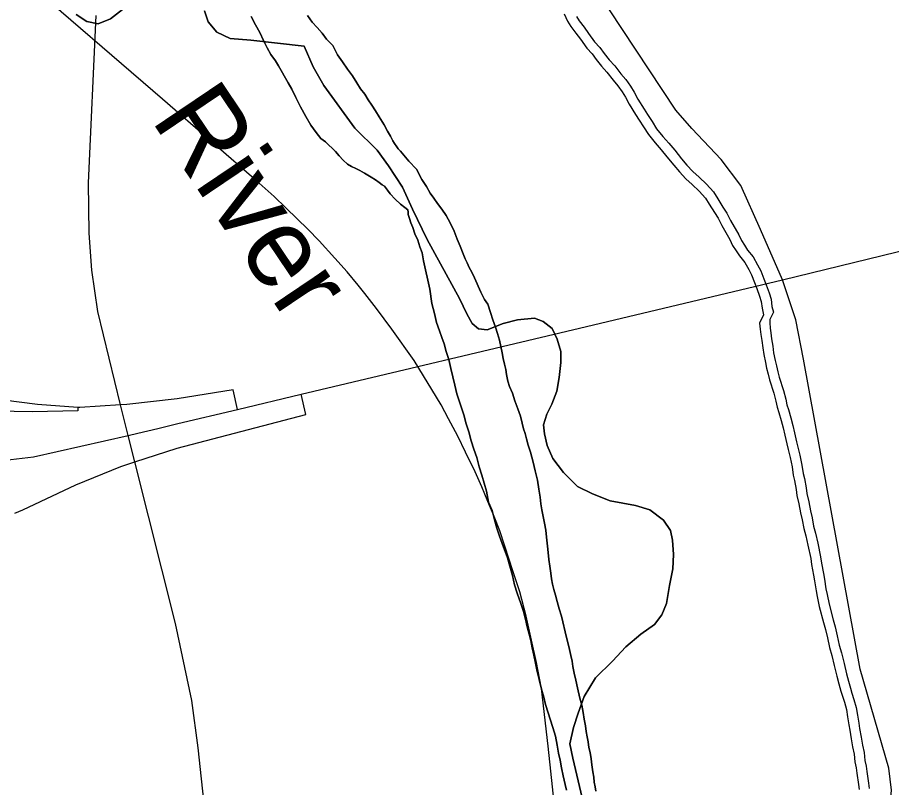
# Model space of a CAD drawing. Extents: x 2010165 to 2382125, y 1060529 to 1407316.
# Drawn here: x 2203970 to 2208326, y 1240694 to 1244530 of the extents above; entities that cross this region are included whole.
import ezdxf

# ---------------------------------------------------------------- set-up
doc = ezdxf.new("R2010")
doc.units = 0
for name, color, linetype in [('GM_X_City_Street', 7, 'Continuous'), ('GM_X_Corporation', 7, 'Continuous'), ('GM_X_Interchange_Ramps', 7, 'Continuous'), ('GM_X_Interstate_Route', 7, 'Continuous'), ('GM_X_Major_River', 7, 'Continuous'), ('GM_X_Major_River_Text', 7, 'Continuous'), ('GM_X_Minor_River', 7, 'Continuous'), ('GM_X_Rail_Line', 7, 'Continuous'), ('GM_X_State_Route', 7, 'Continuous')]:
    doc.layers.add(name, color=color, linetype=linetype)

msp = doc.modelspace()

# ---------------------------------------------------------------- linework, layer by layer
at = {"layer": 'GM_X_City_Street'}
msp.add_lwpolyline([(2208125.1, 1238430.2), (2208126.3, 1238476.3), (2208149.8, 1238877.6), (2208235.8, 1239744.8), (2208324.7, 1240680.3), (2208312.9, 1240790.3), (2208168.7, 1241283.1), (2207887.8, 1242827.5), (2207849.5, 1243023.9), (2207782.4, 1243222.7), (2207672.3, 1243474.2), (2207574.1, 1243692.2), (2207475.9, 1243821.5), (2207329.8, 1243977.2), (2207250.8, 1244068.2), (2206852.3, 1244672.3), (2206682.1, 1244927.7)], dxfattribs=at)
at = {"layer": 'GM_X_Corporation'}
for points in [[(2204263.1, 1244544.7), (2204315.5, 1244509.2), (2204371.7, 1244497.7), (2204433.5, 1244522.4), (2204508.9, 1244581.4)], [(2204508.9, 1244581.4), (2204433.5, 1244522.4), (2204371.7, 1244497.7), (2204315.5, 1244509.2), (2204263.1, 1244544.7)], [(2204901.5, 1244563.5), (2204920.1, 1244507.5), (2204962.7, 1244455.8), (2205029.1, 1244424.4), (2205133.3, 1244417.5), (2205397.9, 1244386.2), (2205443.1, 1244284.4), (2205496.1, 1244190.7), (2205650.6, 1243977.7), (2205761.9, 1243868.5), (2205818.8, 1243790.9), (2205888.1, 1243685.3), (2205939.3, 1243575.6), (2206011, 1243423.9), (2206172.4, 1243130.7), (2206209.3, 1243052.9), (2206235.8, 1243005), (2206268.2, 1242979.3), (2206310.3, 1242973.7), (2206390, 1243004.7), (2206461.9, 1243023.5), (2206545.8, 1243032.4), (2206590.1, 1243014.8), (2206634.5, 1242981.2), (2206659.1, 1242927.3), (2206677.8, 1242865.3), (2206678.4, 1242811.1), (2206669.2, 1242736.8), (2206657.9, 1242668.5), (2206632.6, 1242604.1), (2206607.2, 1242553.7), (2206591.7, 1242501.3), (2206596.2, 1242455.3), (2206608.9, 1242397.2), (2206637.6, 1242333.4), (2206690.4, 1242263.7), (2206761.2, 1242194.3), (2206835.7, 1242156.9), (2206924.2, 1242121.8), (2207050.6, 1242099), (2207120.9, 1242077.7), (2207189.5, 1242026.3), (2207224.1, 1241974.5), (2207234.6, 1241926.5), (2207239.4, 1241854.3), (2207236.2, 1241784.1), (2207219.1, 1241699.6), (2207204.1, 1241611.2), (2207180.7, 1241554.8), (2207145.2, 1241506.3), (2207075.6, 1241457.4), (2207002.2, 1241394.5), (2206935, 1241323.6), (2206849.8, 1241240.5), (2206794.8, 1241147.6), (2206763.6, 1241065), (2206740.4, 1240992.6), (2206723.3, 1240912.2), (2206738.1, 1240840.1), (2206826.3, 1240466)], [(2206826.3, 1240466), (2206738.1, 1240840.1), (2206723.3, 1240912.2), (2206740.4, 1240992.6), (2206763.6, 1241065), (2206794.8, 1241147.6), (2206849.8, 1241240.5), (2206935, 1241323.6), (2207002.2, 1241394.5), (2207075.6, 1241457.4), (2207145.2, 1241506.3), (2207180.7, 1241554.8), (2207204.1, 1241611.2), (2207219.1, 1241699.6), (2207236.2, 1241784.1), (2207239.4, 1241854.3), (2207234.6, 1241926.5), (2207224.1, 1241974.5), (2207189.5, 1242026.3), (2207120.9, 1242077.7), (2207050.6, 1242099), (2206924.2, 1242121.8), (2206835.7, 1242156.9), (2206761.2, 1242194.3), (2206690.4, 1242263.7), (2206637.6, 1242333.4), (2206608.9, 1242397.2), (2206596.2, 1242455.3), (2206591.7, 1242501.3), (2206607.2, 1242553.7), (2206632.6, 1242604.1), (2206657.9, 1242668.5), (2206669.2, 1242736.8), (2206678.4, 1242811.1), (2206677.8, 1242865.3), (2206659.1, 1242927.3), (2206634.5, 1242981.2), (2206590.1, 1243014.8), (2206545.8, 1243032.4), (2206461.9, 1243023.5), (2206390, 1243004.7), (2206310.3, 1242973.7), (2206268.2, 1242979.3), (2206235.8, 1243005), (2206209.3, 1243052.9), (2206172.4, 1243130.7), (2206011, 1243423.9), (2205939.3, 1243575.6), (2205888.1, 1243685.3), (2205818.8, 1243790.9), (2205761.9, 1243868.5), (2205650.6, 1243977.7), (2205496.1, 1244190.7), (2205443.1, 1244284.4), (2205397.9, 1244386.2), (2205133.3, 1244417.5), (2205029.1, 1244424.4), (2204962.7, 1244455.8), (2204920.1, 1244507.5), (2204901.5, 1244563.5)]]:
    msp.add_lwpolyline(points, dxfattribs=at)
at = {"layer": 'GM_X_Interchange_Ramps'}
for points in [[(2205066.3, 1242577.5), (2205044.2, 1242674.5), (2204766.1, 1242630.3), (2204514.8, 1242602.2), (2204483.8, 1242600.1), (2204280.5, 1242586.8), (2204271.5, 1242587.4), (2204069, 1242601.5), (2203900.1, 1242624), (2203770.1, 1242664.3), (2203656, 1242725.5), (2203557.7, 1242807.5), (2203475.8, 1242906.2), (2203416.6, 1243006), (2203375.4, 1243110.3), (2203351.1, 1243212.8), (2203336, 1243308.2), (2203338, 1243430.8), (2203349.2, 1243546.5), (2203376.3, 1243682.9), (2203417.8, 1243896), (2203428.2, 1243939.8), (2203511.6, 1244288.3), (2203451.1, 1244305)], [(2203956.9, 1242060.3), (2203996.5, 1242077.7), (2204261.6, 1242202.5), (2204484.6, 1242293.3), (2204554.4, 1242315.9), (2204766.4, 1242384.5), (2205406.5, 1242552.9), (2205384.4, 1242653)], [(2204271.5, 1242587.4), (2204270.4, 1242570.3), (2204044.6, 1242566.1), (2203583.8, 1242574.3)]]:
    msp.add_lwpolyline(points, dxfattribs=at)
at = {"layer": 'GM_X_Interstate_Route'}
for points in [[(2206771, 1242982.4), (2207782.4, 1243222.7), (2209490.4, 1243639.5)], [(2205384.4, 1242653), (2206771, 1242982.4)], [(2204768.9, 1242506.8), (2205066.3, 1242577.5), (2205384.4, 1242653)], [(2204570.6, 1242459.7), (2204669.7, 1242483.2)], [(2204669.7, 1242483.2), (2204768.9, 1242506.8)], [(2202590.5, 1242385.8), (2202593.7, 1242385.1), (2202612.4, 1242380.9), (2202675, 1242367.1), (2202722.7, 1242360.5), (2202743.5, 1242357.7), (2203098.5, 1242308.4), (2203427.9, 1242294.2), (2203766.2, 1242307.3), (2204049.2, 1242342), (2204521.1, 1242447.9), (2204570.6, 1242459.7)]]:
    msp.add_lwpolyline(points, dxfattribs=at)
at = {"layer": 'GM_X_Major_River'}
for points in [[(2205133.9, 1244535.4), (2205156.5, 1244493.6), (2205177, 1244455.7), (2205195.6, 1244415.8), (2205214.2, 1244377.9)], [(2205214.2, 1244377.9), (2205195.6, 1244415.8), (2205177, 1244455.7), (2205156.5, 1244493.6), (2205133.9, 1244535.4)], [(2206727, 1241352.2), (2206720.6, 1241382.2), (2206714.2, 1241410.2), (2206705.8, 1241442.2), (2206680.3, 1241548.2), (2206669.7, 1241584.2), (2206659.2, 1241620.2), (2206650.8, 1241652.2), (2206642.4, 1241680.2), (2206636, 1241706.2), (2206631.6, 1241734.3), (2206627.2, 1241762.3), (2206622.7, 1241796.4), (2206618.3, 1241830.4), (2206613.8, 1241864.5), (2206611.3, 1241896.6), (2206606.7, 1241940.7), (2206602.2, 1241976.7), (2206595.7, 1242010.8), (2206589.3, 1242044.8), (2206582.8, 1242076.8), (2206578.4, 1242106.8), (2206573.9, 1242140.9), (2206567.4, 1242181), (2206560.7, 1242225), (2206550.1, 1242271.1), (2206539.5, 1242315.1), (2206526.8, 1242365.1), (2206514.3, 1242399), (2206505.8, 1242431.1), (2206499.4, 1242457.1), (2206491.1, 1242481), (2206484.7, 1242509), (2206476.2, 1242543.1), (2206463.7, 1242581), (2206449.1, 1242621), (2206436.5, 1242658.9), (2206422.1, 1242690.9), (2206413.7, 1242718.9), (2206407.2, 1242750.9), (2206402.8, 1242776.9), (2206396.5, 1242802.9), (2206390.1, 1242831), (2206385.7, 1242859), (2206379.2, 1242891), (2206372.8, 1242923.1), (2206362.3, 1242955), (2206351.9, 1242987), (2206339.3, 1243023), (2206326.8, 1243060.9), (2206314.2, 1243100.9), (2206297.8, 1243124.8), (2206287.6, 1243144.8), (2206279.3, 1243160.7), (2206248.3, 1243232.6), (2206233.8, 1243260.5), (2206221.5, 1243284.4), (2206211.1, 1243308.4), (2206200.8, 1243328.3), (2206190.5, 1243352.3), (2206175.9, 1243390.2), (2206161.4, 1243426.2), (2206146.8, 1243466.1), (2206126.2, 1243506), (2206105.7, 1243543.9), (2206085.2, 1243575.7), (2206062.8, 1243603.6), (2206044.4, 1243629.4), (2206026, 1243655.3), (2206007.5, 1243687.1), (2205984.9, 1243723), (2205958.2, 1243774.8), (2205919.5, 1243814.5), (2205895.1, 1243844.3), (2205878.8, 1243864.2), (2205866.6, 1243876.1), (2205860.4, 1243886), (2205848.2, 1243901.9), (2205840, 1243915.9), (2205829.6, 1243937.8), (2205813.3, 1243963.7), (2205796.8, 1243995.6), (2205772.2, 1244035.5), (2205753.7, 1244065.3), (2205735.3, 1244093.2), (2205716.9, 1244119.1), (2205700.5, 1244147), (2205680.1, 1244174.8), (2205661.6, 1244204.7), (2205639.1, 1244238.5), (2205614.6, 1244272.3), (2205590, 1244308.2), (2205565.5, 1244344), (2205540.8, 1244389.8), (2205510.3, 1244421.6), (2205487.8, 1244451.4), (2205463.4, 1244479.2), (2205439, 1244507), (2205414.5, 1244538.8)], [(2205414.5, 1244538.8), (2205439, 1244507), (2205463.4, 1244479.2), (2205487.8, 1244451.4), (2205510.3, 1244421.6), (2205540.8, 1244389.8), (2205565.5, 1244344), (2205590, 1244308.2), (2205614.6, 1244272.3), (2205639.1, 1244238.5), (2205661.6, 1244204.7), (2205680.1, 1244174.8), (2205700.5, 1244147), (2205716.9, 1244119.1), (2205735.3, 1244093.2), (2205753.7, 1244065.3), (2205772.2, 1244035.5), (2205796.8, 1243995.6), (2205813.3, 1243963.7), (2205829.6, 1243937.8), (2205840, 1243915.9), (2205848.2, 1243901.9), (2205860.4, 1243886), (2205866.6, 1243876.1), (2205878.8, 1243864.2), (2205895.1, 1243844.3), (2205919.5, 1243814.5), (2205958.2, 1243774.8), (2205984.9, 1243723), (2206007.5, 1243687.1), (2206026, 1243655.3), (2206044.4, 1243629.4), (2206062.8, 1243603.6), (2206085.2, 1243575.7), (2206105.7, 1243543.9), (2206126.2, 1243506), (2206146.8, 1243466.1), (2206161.4, 1243426.2), (2206175.9, 1243390.2), (2206190.5, 1243352.3), (2206200.8, 1243328.3), (2206211.1, 1243308.4), (2206221.5, 1243284.4), (2206233.8, 1243260.5), (2206248.3, 1243232.6), (2206279.3, 1243160.7), (2206287.6, 1243144.8), (2206297.8, 1243124.8), (2206314.2, 1243100.9), (2206326.8, 1243060.9), (2206339.3, 1243023), (2206351.9, 1242987), (2206362.3, 1242955), (2206372.8, 1242923.1), (2206379.2, 1242891), (2206385.7, 1242859), (2206390.1, 1242831), (2206396.5, 1242802.9), (2206402.8, 1242776.9), (2206407.2, 1242750.9), (2206413.7, 1242718.9), (2206422.1, 1242690.9), (2206436.5, 1242658.9), (2206449.1, 1242621), (2206463.7, 1242581), (2206476.2, 1242543.1), (2206484.7, 1242509), (2206491.1, 1242481), (2206499.4, 1242457.1), (2206505.8, 1242431.1), (2206514.3, 1242399), (2206526.8, 1242365.1), (2206539.5, 1242315.1), (2206550.1, 1242271.1), (2206560.7, 1242225), (2206567.4, 1242181), (2206573.9, 1242140.9), (2206578.4, 1242106.8), (2206582.8, 1242076.8), (2206589.3, 1242044.8), (2206595.7, 1242010.8), (2206602.2, 1241976.7), (2206606.7, 1241940.7), (2206611.3, 1241896.6), (2206613.8, 1241864.5), (2206618.3, 1241830.4), (2206622.7, 1241796.4), (2206627.2, 1241762.3), (2206631.6, 1241734.3), (2206636, 1241706.2), (2206642.4, 1241680.2), (2206650.8, 1241652.2), (2206659.2, 1241620.2), (2206669.7, 1241584.2), (2206680.3, 1241548.2), (2206705.8, 1241442.2), (2206714.2, 1241410.2), (2206720.6, 1241382.2), (2206727, 1241352.2)], [(2205214.2, 1244377.9), (2205232.7, 1244346), (2205255.2, 1244314.2), (2205271.5, 1244288.3), (2205318.8, 1244204.6), (2205337.3, 1244172.7), (2205357.9, 1244130.8), (2205380.6, 1244084.9), (2205407.3, 1244037.1), (2205432, 1243993.2), (2205458.5, 1243957.4), (2205481, 1243927.6), (2205505.3, 1243909.8), (2205521.5, 1243894), (2205537.8, 1243878.1), (2205554, 1243862.3), (2205572.4, 1243840.4), (2205592.7, 1243818.6), (2205615, 1243798.8), (2205635.2, 1243787), (2205655.4, 1243777.2), (2205675.6, 1243767.4), (2205699.9, 1243753.7), (2205732.2, 1243734), (2205754.4, 1243720.2), (2205772.7, 1243708.4), (2205786.8, 1243696.5), (2205799, 1243688.7), (2205813.3, 1243668.8), (2205827.6, 1243650.9), (2205852, 1243625.1), (2205878.4, 1243599.3), (2205900.7, 1243583.5), (2205914.8, 1243571.7), (2205917, 1243559.7), (2205917.2, 1243547.6), (2205923.5, 1243527.6), (2205929.8, 1243507.6), (2205940.1, 1243483.7), (2205950.6, 1243451.7), (2205965, 1243419.8), (2205975.5, 1243387.8), (2205985.9, 1243357.8), (2205992.5, 1243317.8), (2206024.5, 1243175.7), (2206035.5, 1243105.6), (2206048.2, 1243055.6), (2206058.9, 1243009.6), (2206073.4, 1242969.6), (2206083.9, 1242935.6), (2206096.4, 1242903.7), (2206106.9, 1242865.7), (2206119.5, 1242825.7), (2206130.1, 1242781.7), (2206138.7, 1242739.6), (2206149.3, 1242697.6), (2206159.9, 1242655.6), (2206178.8, 1242595.6), (2206193.5, 1242549.7), (2206206.1, 1242505.7), (2206218.7, 1242465.7), (2206231.3, 1242421.7), (2206243.9, 1242379.7), (2206258.5, 1242337.8), (2206271.1, 1242291.8), (2206283.7, 1242249.8), (2206296.3, 1242209.8), (2206306.9, 1242169.8), (2206317.7, 1242115.8), (2206336.3, 1242073.8), (2206346.9, 1242027.8), (2206359.5, 1241985.8), (2206372.1, 1241945.8), (2206384.6, 1241909.9), (2206397.1, 1241877.9), (2206411.7, 1241838), (2206424.3, 1241796), (2206436.9, 1241750), (2206447.6, 1241704), (2206460.2, 1241662), (2206478.9, 1241610), (2206491.5, 1241570.1), (2206502.1, 1241532.1), (2206510.6, 1241494), (2206519.1, 1241458), (2206527.6, 1241426), (2206534.1, 1241390), (2206542.6, 1241354), (2206551.1, 1241313.9), (2206559.7, 1241271.9), (2206570.3, 1241231.9), (2206581, 1241183.9), (2206593.6, 1241143.9), (2206602.1, 1241107.9), (2206637.7, 1240993.9), (2206650.3, 1240949.9), (2206659, 1240905.9), (2206665.5, 1240865.8), (2206674, 1240829.8), (2206680.6, 1240791.8), (2206689.1, 1240751.8)], [(2206689.1, 1240751.8), (2206680.6, 1240791.8), (2206674, 1240829.8), (2206665.5, 1240865.8), (2206659, 1240905.9), (2206650.3, 1240949.9), (2206637.7, 1240993.9), (2206602.1, 1241107.9), (2206593.6, 1241143.9), (2206581, 1241183.9), (2206570.3, 1241231.9), (2206559.7, 1241271.9), (2206551.1, 1241313.9), (2206542.6, 1241354), (2206534.1, 1241390), (2206527.6, 1241426), (2206519.1, 1241458), (2206510.6, 1241494), (2206502.1, 1241532.1), (2206491.5, 1241570.1), (2206478.9, 1241610), (2206460.2, 1241662), (2206447.6, 1241704), (2206436.9, 1241750), (2206424.3, 1241796), (2206411.7, 1241838), (2206397.1, 1241877.9), (2206384.6, 1241909.9), (2206372.1, 1241945.8), (2206359.5, 1241985.8), (2206346.9, 1242027.8), (2206336.3, 1242073.8), (2206317.7, 1242115.8), (2206306.9, 1242169.8), (2206296.3, 1242209.8), (2206283.7, 1242249.8), (2206271.1, 1242291.8), (2206258.5, 1242337.8), (2206243.9, 1242379.7), (2206231.3, 1242421.7), (2206218.7, 1242465.7), (2206206.1, 1242505.7), (2206193.5, 1242549.7), (2206178.8, 1242595.6), (2206159.9, 1242655.6), (2206149.3, 1242697.6), (2206138.7, 1242739.6), (2206130.1, 1242781.7), (2206119.5, 1242825.7), (2206106.9, 1242865.7), (2206096.4, 1242903.7), (2206083.9, 1242935.6), (2206073.4, 1242969.6), (2206058.9, 1243009.6), (2206048.2, 1243055.6), (2206035.5, 1243105.6), (2206024.5, 1243175.7), (2205992.5, 1243317.8), (2205985.9, 1243357.8), (2205975.5, 1243387.8), (2205965, 1243419.8), (2205950.6, 1243451.7), (2205940.1, 1243483.7), (2205929.8, 1243507.6), (2205923.5, 1243527.6), (2205917.2, 1243547.6), (2205917, 1243559.7), (2205914.8, 1243571.7), (2205900.7, 1243583.5), (2205878.4, 1243599.3), (2205852, 1243625.1), (2205827.6, 1243650.9), (2205813.3, 1243668.8), (2205799, 1243688.7), (2205786.8, 1243696.5), (2205772.7, 1243708.4), (2205754.4, 1243720.2), (2205732.2, 1243734), (2205699.9, 1243753.7), (2205675.6, 1243767.4), (2205655.4, 1243777.2), (2205635.2, 1243787), (2205615, 1243798.8), (2205592.7, 1243818.6), (2205572.4, 1243840.4), (2205554, 1243862.3), (2205537.8, 1243878.1), (2205521.5, 1243894), (2205505.3, 1243909.8), (2205481, 1243927.6), (2205458.5, 1243957.4), (2205432, 1243993.2), (2205407.3, 1244037.1), (2205380.6, 1244084.9), (2205357.9, 1244130.8), (2205337.3, 1244172.7), (2205318.8, 1244204.6), (2205271.5, 1244288.3), (2205255.2, 1244314.2), (2205232.7, 1244346), (2205214.2, 1244377.9)], [(2206852.6, 1240675.5), (2206848.3, 1240697.5), (2206843.9, 1240721.5), (2206841.6, 1240745.6), (2206837.2, 1240771.6), (2206832.7, 1240807.7), (2206828.3, 1240837.7), (2206823.9, 1240867.8), (2206817.5, 1240893.8), (2206813.1, 1240921.8), (2206808.8, 1240945.8), (2206804.4, 1240973.9), (2206800, 1241001.9), (2206793.5, 1241033.9), (2206789.1, 1241068), (2206782.6, 1241104), (2206772, 1241140), (2206761.3, 1241190.1), (2206752.8, 1241228.1), (2206744.3, 1241264.1), (2206737.8, 1241296.1), (2206733.4, 1241324.2), (2206727, 1241352.2)], [(2206727, 1241352.2), (2206733.4, 1241324.2), (2206737.8, 1241296.1), (2206744.3, 1241264.1), (2206752.8, 1241228.1), (2206761.3, 1241190.1), (2206772, 1241140), (2206782.6, 1241104), (2206789.1, 1241068), (2206793.5, 1241033.9), (2206800, 1241001.9), (2206804.4, 1240973.9), (2206808.8, 1240945.8), (2206813.1, 1240921.8), (2206817.5, 1240893.8), (2206823.9, 1240867.8), (2206828.3, 1240837.7), (2206832.7, 1240807.7), (2206837.2, 1240771.6), (2206841.6, 1240745.6), (2206843.9, 1240721.5), (2206848.3, 1240697.5), (2206852.6, 1240675.5)], [(2206689.1, 1240751.8), (2206699.7, 1240709.8), (2206706.1, 1240681.7)], [(2206706.1, 1240681.7), (2206699.7, 1240709.8), (2206689.1, 1240751.8)]]:
    msp.add_lwpolyline(points, dxfattribs=at)
at = {"layer": 'GM_X_Minor_River'}
for points in [[(2206695, 1244547.2), (2206711, 1244511.2), (2206727.1, 1244485.1), (2206753.2, 1244451.1), (2206775.3, 1244421.1), (2206807.4, 1244377), (2206833.4, 1244349), (2206853.5, 1244321), (2206879.6, 1244286.9), (2206907.6, 1244256.9), (2206937.7, 1244216.9), (2206961.8, 1244188.8), (2206983.9, 1244158.8), (2206999.9, 1244132.8), (2207018, 1244098.7), (2207050.1, 1244046.6), (2207068.2, 1244018.6), (2207090.3, 1243984.6), (2207114.4, 1243946.5), (2207148.5, 1243904.5), (2207178.5, 1243870.4), (2207206.6, 1243836.4), (2207240.7, 1243794.4), (2207268.8, 1243760.3), (2207300.9, 1243726.3), (2207332.9, 1243698.3), (2207367, 1243664.3), (2207399.1, 1243630.3), (2207417.2, 1243600.2), (2207443.3, 1243558.2), (2207461.3, 1243530.1), (2207479.4, 1243494.1), (2207519.6, 1243424), (2207533.6, 1243393.9), (2207551.7, 1243367.9), (2207567.8, 1243341.9), (2207593.8, 1243309.8), (2207613.9, 1243273.8), (2207628, 1243247.7), (2207642.1, 1243209.7), (2207654.1, 1243179.6), (2207668.2, 1243141.5), (2207676.3, 1243115.5), (2207680.4, 1243081.4), (2207688.4, 1243049.3)], [(2206755.4, 1244534.6), (2206768.4, 1244513.6), (2206793.2, 1244481.1), (2206815.6, 1244450.6), (2206846, 1244408.9), (2206872.2, 1244380.7), (2206893.7, 1244350.8), (2206917.8, 1244319.3), (2206946, 1244289.1), (2206976.8, 1244248.2), (2207001, 1244220), (2207025.4, 1244186.8), (2207043.4, 1244157.7), (2207061.5, 1244123.6), (2207092.5, 1244073.3), (2207110.2, 1244045.8), (2207132.4, 1244011.6), (2207155.1, 1243975.8), (2207186.6, 1243936.8), (2207216.6, 1243902.9), (2207245.3, 1243868.1), (2207279.4, 1243826.1), (2207306.3, 1243793.5), (2207335.6, 1243762.4), (2207367.1, 1243734.9), (2207402.9, 1243699.2), (2207439.2, 1243660.7), (2207459.9, 1243626.3), (2207485.6, 1243584.9), (2207504.9, 1243555), (2207523.5, 1243517.8), (2207564, 1243447.1), (2207577.2, 1243419), (2207593.6, 1243395.3), (2207608.6, 1243370.9), (2207635.4, 1243338), (2207657.8, 1243297.8), (2207673.7, 1243268.4), (2207688.8, 1243227.7), (2207700.8, 1243197.6), (2207715.6, 1243157.6), (2207725.4, 1243125.9), (2207729.7, 1243090.5), (2207736.9, 1243061.5)], [(2207688.1, 1243048.9), (2207668.5, 1243007.1), (2207670.6, 1242977.1), (2207674.7, 1242951), (2207678.7, 1242920.9), (2207684.8, 1242884.8), (2207688.9, 1242850.7), (2207697, 1242810.6), (2207703, 1242782.6), (2207711.1, 1242752.5), (2207717.2, 1242724.4), (2207739.3, 1242658.3), (2207749.4, 1242618.2), (2207755.5, 1242588.1), (2207763.5, 1242562.1), (2207775.6, 1242522), (2207785.7, 1242485.9), (2207793.8, 1242449.8), (2207803.9, 1242405.7), (2207809.9, 1242377.6), (2207820, 1242337.6), (2207830.1, 1242291.4), (2207836.2, 1242249.3), (2207842.3, 1242223.3), (2207850.4, 1242179.2), (2207854.4, 1242149.1), (2207864.5, 1242107), (2207872.6, 1242062.9), (2207880.7, 1242026.8), (2207888.8, 1241984.7), (2207898.9, 1241948.6), (2207909, 1241900.5), (2207923.2, 1241834.3), (2207927.2, 1241804.2), (2207937.3, 1241752.1), (2207941.4, 1241724.1), (2207949.5, 1241673.9), (2207955.6, 1241645.9), (2207965.7, 1241595.7), (2207985.9, 1241515.6), (2207995.9, 1241481.5), (2208006, 1241439.4), (2208016.1, 1241391.3), (2208028.2, 1241351.2), (2208040.3, 1241301.1), (2208052.5, 1241248.9), (2208062.5, 1241210.8), (2208072.6, 1241174.8), (2208080.7, 1241148.7), (2208090.8, 1241118.6), (2208100.8, 1241082.6), (2208106.9, 1241046.5), (2208113, 1241006.4), (2208117.1, 1240980.3), (2208125.2, 1240936.2), (2208131.3, 1240896.1), (2208139.3, 1240860), (2208143.4, 1240821.9), (2208149.5, 1240791.8), (2208153.5, 1240765.8), (2208161.7, 1240709.6), (2208163.7, 1240683.6)], [(2207736.8, 1243062.1), (2207718.5, 1243026.1), (2207718.6, 1243008.9), (2207720.4, 1242982.6), (2207724.2, 1242958.2), (2207728.2, 1242928.4), (2207734.3, 1242891.9), (2207738.3, 1242858.7), (2207745.9, 1242820.8), (2207751.7, 1242794.3), (2207759.7, 1242764.3), (2207765.5, 1242737.7), (2207787.3, 1242672.3), (2207798.2, 1242629.3), (2207804, 1242600.5), (2207811.4, 1242576.7), (2207823.7, 1242535.9), (2207834.2, 1242498.1), (2207842.6, 1242460.9), (2207852.7, 1242416.6), (2207858.7, 1242389), (2207868.7, 1242349), (2207879.4, 1242300.4), (2207885.4, 1242258.6), (2207891.3, 1242233.5), (2207899.8, 1242187), (2207903.7, 1242158.3), (2207913.5, 1242117.3), (2207921.7, 1242072.9), (2207929.7, 1242037), (2207937.6, 1241996.2), (2207947.5, 1241960.5), (2207958, 1241910.9), (2207972.5, 1241842.9), (2207976.6, 1241812.4), (2207986.7, 1241760.5), (2207990.8, 1241731.6), (2207998.7, 1241683.2), (2208004.5, 1241656.1), (2208014.5, 1241606.8), (2208034.1, 1241528.8), (2208044.3, 1241494.4), (2208054.9, 1241450.4), (2208064.7, 1241403.6), (2208076.5, 1241364.3), (2208089, 1241312.6), (2208101, 1241261), (2208110.8, 1241224), (2208120.6, 1241188.9), (2208128.3, 1241164.1), (2208138.6, 1241133.3), (2208149.7, 1241093.5), (2208156.3, 1241054.4), (2208162.5, 1241014), (2208166.4, 1240988.7), (2208174.5, 1240944.5), (2208180.5, 1240905.3), (2208188.8, 1240868.2), (2208192.9, 1240829.5), (2208198.7, 1240800.6), (2208203, 1240773.2), (2208211.4, 1240715.2), (2208213.4, 1240689.4)]]:
    msp.add_lwpolyline(points, dxfattribs=at)
at = {"layer": 'GM_X_Rail_Line'}
msp.add_lwpolyline([(2206692.6, 1240168.1), (2206614.8, 1240900.4), (2206581.3, 1241186.8), (2206557.2, 1241316.6), (2206532.3, 1241428.4), (2206504.7, 1241547.1), (2206472.9, 1241668.4), (2206438.5, 1241774.2), (2206398.1, 1241896.3), (2206373.2, 1241972.8), (2206344.8, 1242044.2), (2206313.8, 1242119), (2206284.6, 1242191.3), (2206251, 1242266.1), (2206202.9, 1242364.1), (2206165, 1242444.1), (2206118.6, 1242531), (2206080.8, 1242600.6), (2205946.6, 1242820.6), (2205835.6, 1242977), (2205759.4, 1243080.6), (2205701.7, 1243154.6), (2205667, 1243196), (2205612.2, 1243262.6), (2205551.5, 1243331.4), (2205473.1, 1243417.2), (2205416.9, 1243474.9), (2205364.4, 1243527.5), (2205308.1, 1243582.2), (2205249, 1243637.7), (2205174.2, 1243704.3), (2204691.9, 1244122.3), (2203983.1, 1244734.9)], dxfattribs=at)
at = {"layer": 'GM_X_State_Route'}
msp.add_lwpolyline([(2204925.7, 1240381.8), (2204870.6, 1240892), (2204839.5, 1241127.7), (2204758.1, 1241510.9), (2204554.4, 1242315.9), (2204521.1, 1242447.9), (2204483.8, 1242600.1), (2204370.1, 1243065.8), (2204341.1, 1243270.4), (2204326.6, 1243454.6), (2204324.6, 1243705.9), (2204361.9, 1244540.1)], dxfattribs=at)

# ---------------------------------------------------------------- texts
at = {"layer": 'GM_X_Major_River_Text'}
msp.add_text('River', height=400.25, rotation=303.9787, dxfattribs=at).set_placement((2204630.8, 1244022.7))

doc.saveas('drawing.dxf')
